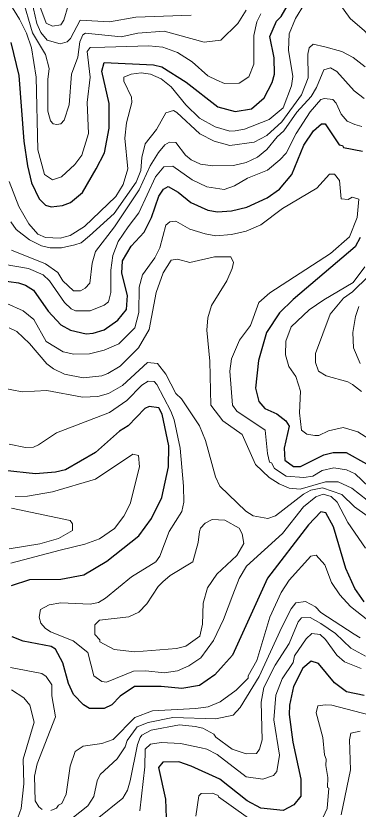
# Model space of a CAD drawing. Extents: x 423 to 448.8, y 7456.3 to 7484.
# Drawn here: x 440.811 to 441.497, y 7476.842 to 7478.432 of the extents above; entities that cross this region are included whole.
import ezdxf

# ---------------------------------------------------------------- set-up
doc = ezdxf.new("R2010")
doc.units = 0
doc.header["$LTSCALE"] = 0.032
doc.layers.add('1', color=7, linetype='Continuous', lineweight=25)
doc.layers.add('2', color=7, linetype='Continuous', lineweight=13)

msp = doc.modelspace()

# ---------------------------------------------------------------- linework, layer by layer
at = {"layer": '1'}
for points in [[(441.2506, 7478.2406), (441.2831, 7478.246), (441.3086, 7478.2684), (441.3249, 7478.2986), (441.3295, 7478.3157), (441.3287, 7478.3481), (441.3202, 7478.3914), (441.3333, 7478.4216), (441.3426, 7478.4309), (441.3643, 7478.4688)], [(440.8005, 7478.3791), (440.8167, 7478.3126), (440.8267, 7478.1811), (440.8345, 7478.1316), (440.8422, 7478.0975), (440.8577, 7478.0658), (440.8701, 7478.0527), (440.8817, 7478.0496), (440.9041, 7478.0519), (440.9203, 7478.0581), (440.9443, 7478.0782), (440.9722, 7478.1254), (440.9884, 7478.1579), (440.9977, 7478.2074), (440.9977, 7478.2569), (440.983, 7478.3218), (440.9876, 7478.3388), (441.0866, 7478.3342), (441.1037, 7478.3303), (441.1524, 7478.2994), (441.2158, 7478.2499), (441.2506, 7478.2406)], [(441.1067, 7478.0851), (441.116, 7478.0905), (441.1361, 7478.0789), (441.1616, 7478.0581), (441.1957, 7478.0426), (441.215, 7478.0395), (441.2429, 7478.0418), (441.2738, 7478.0488), (441.3148, 7478.0674), (441.3395, 7478.0852), (441.3643, 7478.1146), (441.3883, 7478.1733), (441.4076, 7478.2019), (441.4239, 7478.2159), (441.4308, 7478.2159), (441.4587, 7478.1741), (441.4656, 7478.1726), (441.4679, 7478.1687), (441.5059, 7478.1609)], [(440.7571, 7477.9049), (440.8159, 7477.8972), (440.8299, 7477.8925), (440.8461, 7477.8825), (440.8755, 7477.84), (440.901, 7477.8129), (440.9203, 7477.802), (440.9521, 7477.7951), (440.966, 7477.7959), (440.9876, 7477.8028), (441.0154, 7477.8222), (441.0325, 7477.8438), (441.0348, 7477.8717), (441.0232, 7477.9165), (441.0247, 7477.9413), (441.0417, 7477.9707), (441.068, 7477.9985), (441.0827, 7478.0279), (441.0975, 7478.0712), (441.1067, 7478.0851)], [(441.5012, 7477.9877), (441.4911, 7477.9691), (441.3666, 7477.8639), (441.3395, 7477.8369), (441.3132, 7477.7974), (441.297, 7477.7417), (441.2916, 7477.6861), (441.2978, 7477.659), (441.3101, 7477.645), (441.3342, 7477.6342), (441.3519, 7477.6203), (441.3589, 7477.6095), (441.3488, 7477.5654), (441.3504, 7477.5414), (441.3674, 7477.529), (441.3813, 7477.529), (441.4285, 7477.5522), (441.4471, 7477.5569), (441.4733, 7477.5569), (441.5136, 7477.5344)], [(440.802, 7477.29), (440.8391, 7477.3024), (440.901, 7477.3032), (440.9474, 7477.3117), (440.993, 7477.3387), (441.0572, 7477.3898), (441.0827, 7477.4246), (441.1036, 7477.4664), (441.1168, 7477.5283), (441.1175, 7477.57), (441.1044, 7477.6335), (441.0975, 7477.6466), (441.0781, 7477.6489), (441.0696, 7477.645), (441.0363, 7477.6102), (441.0185, 7477.5994), (440.9706, 7477.5569), (440.9103, 7477.522), (440.8902, 7477.5174), (440.85, 7477.5143), (440.7881, 7477.5205)], [(441.5089, 7477.2575), (441.4904, 7477.2839), (441.4726, 7477.3241), (441.4478, 7477.4076), (441.4324, 7477.4362), (441.4223, 7477.4378), (441.3975, 7477.4122), (441.3156, 7477.3047), (441.2452, 7477.1508), (441.2274, 7477.1307), (441.2096, 7477.1113), (441.1787, 7477.0897), (441.1439, 7477.0835), (441.1021, 7477.0874), (441.0487, 7477.0874), (441.0201, 7477.0681), (441.0031, 7477.051), (440.9876, 7477.0433), (440.9582, 7477.0433), (440.9466, 7477.051)], [(440.9466, 7477.051), (440.9265, 7477.0719), (440.9165, 7477.0936), (440.9049, 7477.1354), (440.8901, 7477.1624), (440.8816, 7477.1678), (440.8252, 7477.1787), (440.8036, 7477.1871)], [(441.509, 7477.0696), (441.4734, 7477.0773), (441.4494, 7477.0951), (441.4177, 7477.1338), (441.403, 7477.1384), (441.3859, 7477.1245), (441.3674, 7477.0874), (441.3596, 7477.0503), (441.3589, 7477.0317), (441.3658, 7476.976), (441.3821, 7476.9018), (441.3821, 7476.8677), (441.3682, 7476.8507), (441.3465, 7476.8391), (441.3017, 7476.8437), (441.2746, 7476.8584), (441.2197, 7476.9017), (441.1624, 7476.9281), (441.1377, 7476.9366), (441.1052, 7476.9358), (441.0967, 7476.925), (441.1106, 7476.8615), (441.1122, 7476.8244)]]:
    msp.add_lwpolyline(points, dxfattribs=at)
at = {"layer": '2'}
for points in [[(440.7734, 7478.4982), (440.8182, 7478.4255), (440.8321, 7478.3976), (440.8422, 7478.3682), (440.8515, 7478.3095), (440.8546, 7478.1641), (440.8685, 7478.1145), (440.884, 7478.1037), (440.9026, 7478.1099), (440.9289, 7478.1346), (440.9428, 7478.1532), (440.9567, 7478.1965), (440.9536, 7478.2584), (440.9598, 7478.3095), (440.9536, 7478.3613), (440.9598, 7478.369), (440.9892, 7478.3698), (441.0774, 7478.3721), (441.1052, 7478.3698), (441.1346, 7478.359), (441.164, 7478.3404), (441.1957, 7478.3125), (441.2135, 7478.3033), (441.229, 7478.2971), (441.2584, 7478.2978), (441.2777, 7478.3102), (441.2877, 7478.3358), (441.2877, 7478.393), (441.2939, 7478.4208), (441.3017, 7478.4363)], [(441.4277, 7478.502), (441.4811, 7478.427), (441.5097, 7478.4022), (441.5646, 7478.342), (441.5832, 7478.3265), (441.6172, 7478.3126), (441.6466, 7478.3102), (441.6776, 7478.3133), (441.7178, 7478.3218), (441.7596, 7478.3358), (441.7998, 7478.3559), (441.8446, 7478.3884), (441.8825, 7478.4278), (441.9119, 7478.475)], [(440.8233, 7478.47), (440.8442, 7478.3985), (440.87, 7478.3551), (440.8778, 7478.3272), (440.8747, 7478.3048), (440.8747, 7478.2414), (440.8801, 7478.222), (440.8855, 7478.2159), (440.8933, 7478.2143), (440.901, 7478.2159), (440.908, 7478.2236), (440.918, 7478.2538), (440.9227, 7478.3157), (440.935, 7478.3497), (440.9389, 7478.3806), (440.9451, 7478.3945), (440.9505, 7478.3976), (441.0217, 7478.3907), (441.0557, 7478.3976), (441.1083, 7478.4015), (441.1887, 7478.3798), (441.222, 7478.3837), (441.256, 7478.417), (441.2723, 7478.444)], [(441.1624, 7478.434), (441.0511, 7478.4301), (440.9985, 7478.4208), (440.9396, 7478.4239), (440.9203, 7478.3868), (440.9134, 7478.3806), (440.8995, 7478.3767), (440.8739, 7478.3837), (440.8608, 7478.3992), (440.8531, 7478.417), (440.843, 7478.4611)], [(440.8592, 7478.4518), (440.8716, 7478.4178), (440.884, 7478.4116), (440.901, 7478.4147), (440.9072, 7478.4239), (440.9157, 7478.4533)], [(441.0271, 7478.3017), (441.0271, 7478.3095), (441.0418, 7478.3156), (441.0619, 7478.318), (441.0805, 7478.3156), (441.1021, 7478.3064), (441.1222, 7478.2901), (441.1516, 7478.2538), (441.1787, 7478.2274), (441.2104, 7478.2097), (441.2398, 7478.2012), (441.2506, 7478.2019), (441.2692, 7478.205), (441.3187, 7478.2244), (441.3465, 7478.2483), (441.3635, 7478.2924), (441.3658, 7478.311), (441.3573, 7478.3636), (441.3589, 7478.3961), (441.3713, 7478.427), (441.3898, 7478.4564)], [(441.5113, 7478.3303), (441.4873, 7478.3489), (441.4641, 7478.3613), (441.4301, 7478.3705), (441.4068, 7478.376), (441.3991, 7478.3682), (441.396, 7478.3559), (441.3968, 7478.3079)], [(440.802, 7477.9629), (440.8701, 7477.9351), (440.8948, 7477.9181), (440.9048, 7477.901), (440.9265, 7477.881), (440.9404, 7477.881), (440.9497, 7477.8864), (440.959, 7477.8964), (440.9636, 7477.9367), (440.9706, 7477.9599), (441.0085, 7478.0094), (441.058, 7478.0836), (441.0804, 7478.1316), (441.0967, 7478.1586), (441.1098, 7478.1741), (441.1191, 7478.1795), (441.1315, 7478.1787), (441.1508, 7478.1532), (441.1624, 7478.1439), (441.181, 7478.1354), (441.2058, 7478.1316), (441.2475, 7478.1323), (441.2723, 7478.1385), (441.2954, 7478.1493), (441.314, 7478.1648), (441.3349, 7478.1896), (441.348, 7478.2019), (441.3744, 7478.2391), (441.403, 7478.2707), (441.4138, 7478.2886), (441.4285, 7478.3241), (441.4416, 7478.328), (441.454, 7478.3211), (441.4888, 7478.2824), (441.509, 7478.2669)], [(440.7974, 7478.1006), (440.8167, 7478.0503), (440.8368, 7478.0156), (440.8546, 7477.9946), (440.8701, 7477.9877), (440.8995, 7477.9869), (440.9196, 7477.9923), (440.9482, 7478.0101), (441.0116, 7478.0704), (441.0263, 7478.0944), (441.0356, 7478.1254), (441.0294, 7478.1873), (441.0325, 7478.2182), (441.0433, 7478.2584), (441.0425, 7478.2692), (441.0271, 7478.3017)], [(441.3968, 7478.3079), (441.3836, 7478.2739), (441.3442, 7478.2197), (441.314, 7478.1927), (441.2885, 7478.1795), (441.2398, 7478.1725), (441.2081, 7478.1811), (441.1794, 7478.1957), (441.1338, 7478.239), (441.1268, 7478.2429), (441.1114, 7478.2383), (441.0928, 7478.2043), (441.0704, 7478.1756), (441.0634, 7478.1486), (441.0611, 7478.1223), (441.0518, 7478.0991), (441.0077, 7478.0364), (440.9582, 7477.9915), (440.942, 7477.9776), (440.9289, 7477.973), (440.9026, 7477.9676), (440.8794, 7477.9676), (440.8623, 7477.9714), (440.8383, 7477.9831), (440.8112, 7478.0039), (440.8005, 7478.0194)], [(441.0054, 7477.9521), (441.0162, 7477.98), (441.0363, 7478.0094), (441.0572, 7478.0372), (441.0905, 7478.1099), (441.1075, 7478.13), (441.1253, 7478.1308), (441.164, 7478.1037), (441.1934, 7478.0898), (441.2282, 7478.0844), (441.2491, 7478.0913), (441.2754, 7478.1068), (441.3156, 7478.123), (441.3403, 7478.1439), (441.3527, 7478.1571), (441.3728, 7478.1965), (441.4006, 7478.2399), (441.4223, 7478.2646), (441.4293, 7478.2669), (441.4463, 7478.2646), (441.4533, 7478.2576), (441.4633, 7478.2352), (441.4749, 7478.2213), (441.4904, 7478.2143), (441.5043, 7478.2105)], [(441.5322, 7477.4749), (441.4911, 7477.5143), (441.4734, 7477.5221), (441.4486, 7477.5259), (441.4246, 7477.5205), (441.4061, 7477.5097), (441.3883, 7477.5066), (441.3527, 7477.5097), (441.3295, 7477.5251), (441.3233, 7477.536), (441.3194, 7477.5375), (441.3156, 7477.5546), (441.3109, 7477.6017), (441.2537, 7477.6396), (441.2452, 7477.652), (441.2398, 7477.7201), (441.2429, 7477.7448), (441.2591, 7477.782), (441.2815, 7477.8114), (441.2978, 7477.8577), (441.3202, 7477.8771), (441.4416, 7477.956), (441.4796, 7477.9893), (441.495, 7478.0279), (441.4981, 7478.065), (441.4849, 7478.0689), (441.4772, 7478.0642), (441.4633, 7478.0658), (441.4594, 7478.1022), (441.4494, 7478.1153), (441.4393, 7478.1153), (441.4145, 7478.0867), (441.3457, 7478.0465), (441.3017, 7478.0132), (441.2723, 7478.0008), (441.2429, 7477.9939), (441.2119, 7477.9915), (441.1903, 7477.9954), (441.1593, 7478.0047), (441.1315, 7478.0209), (441.1197, 7478.0193), (441.1114, 7478.0125), (441.0998, 7477.9676), (441.0897, 7477.9475), (441.0649, 7477.9135), (441.058, 7477.8887), (441.0572, 7477.8377), (441.0495, 7477.8067), (441.017, 7477.775), (440.9876, 7477.7618), (440.9582, 7477.7549), (440.9273, 7477.7541), (440.9057, 7477.7588), (440.8716, 7477.7796), (440.8468, 7477.8237), (440.8252, 7477.8407), (440.7927, 7477.8554)], [(440.7857, 7477.9343), (440.836, 7477.9258), (440.8654, 7477.9134), (440.8786, 7477.901), (440.9087, 7477.8578), (440.9219, 7477.8453), (440.9304, 7477.8407), (440.9598, 7477.8407), (440.9876, 7477.8523), (440.9969, 7477.8593), (441.0015, 7477.8779), (441.0016, 7477.9227), (441.0054, 7477.9521)], [(441.5615, 7477.4254), (441.4842, 7477.4857), (441.4571, 7477.4981), (441.4316, 7477.4981), (441.3806, 7477.4834), (441.3589, 7477.4857), (441.3388, 7477.4942), (441.3187, 7477.5066), (441.2916, 7477.5329), (441.2645, 7477.5932), (441.2259, 7477.6203), (441.2019, 7477.652), (441.1996, 7477.7402), (441.1934, 7477.8021), (441.1957, 7477.8268), (441.2034, 7477.8516), (441.2336, 7477.9011), (441.2444, 7477.9258), (441.2475, 7477.9382), (441.2421, 7477.949), (441.2089, 7477.949), (441.1593, 7477.9382), (441.1346, 7477.9444), (441.1222, 7477.9428)], [(441.1222, 7477.9428), (441.106, 7477.9173), (441.092, 7477.8779), (441.0781, 7477.8036), (441.0564, 7477.7665), (441.0201, 7477.7301), (440.9954, 7477.7154), (440.983, 7477.7108), (440.9459, 7477.7069), (440.9087, 7477.7139), (440.8863, 7477.7247), (440.8731, 7477.7348), (440.8383, 7477.7758), (440.8128, 7477.7997), (440.7974, 7477.8067)], [(441.5105, 7477.9289), (441.4872, 7477.8979), (441.4285, 7477.8631), (441.3991, 7477.843), (441.3627, 7477.809), (441.3519, 7477.7804), (441.3512, 7477.7526), (441.3581, 7477.7293), (441.372, 7477.7093), (441.3813, 7477.6799), (441.3798, 7477.6366), (441.3836, 7477.6017), (441.3944, 7477.594), (441.4099, 7477.5909), (441.4184, 7477.5909), (441.4378, 7477.6002), (441.4672, 7477.6072), (441.4966, 7477.5986), (441.5182, 7477.584)], [(441.5178, 7477.9108), (441.4857, 7477.8794), (441.4679, 7477.8663), (441.4409, 7477.8346), (441.4115, 7477.7557), (441.4115, 7477.7371), (441.4177, 7477.7201), (441.4332, 7477.7108)], [(441.5012, 7477.7356), (441.488, 7477.7665), (441.4865, 7477.7974), (441.4919, 7477.8299), (441.4981, 7477.85)], [(441.5151, 7477.43), (441.4896, 7477.4478), (441.4641, 7477.4727), (441.4258, 7477.4862), (441.4025, 7477.4817), (441.3875, 7477.4733), (441.3311, 7477.43), (441.3163, 7477.4246), (441.2869, 7477.43), (441.2722, 7477.4393), (441.2197, 7477.4896), (441.2111, 7477.5082), (441.191, 7477.5809), (441.1787, 7477.6103), (441.1431, 7477.6644), (441.1315, 7477.6752), (441.1114, 7477.7139), (441.0951, 7477.7355), (441.075, 7477.7371), (441.0248, 7477.6914), (440.9969, 7477.6752), (440.9753, 7477.669), (440.9443, 7477.6682), (440.8732, 7477.6814), (440.8237, 7477.6783), (440.7819, 7477.6868)], [(441.4332, 7477.7108), (441.4765, 7477.6984), (441.4857, 7477.693), (441.5035, 7477.6791)], [(440.8778, 7477.2514), (440.901, 7477.2552), (440.9598, 7477.2529), (440.9768, 7477.256), (440.9907, 7477.2645), (441.0425, 7477.3078), (441.0913, 7477.338), (441.0998, 7477.3488), (441.1183, 7477.3983), (441.1439, 7477.4385), (441.1477, 7477.4571), (441.147, 7477.4896), (441.14, 7477.5654), (441.1284, 7477.6226), (441.1214, 7477.6396), (441.0936, 7477.693), (441.0882, 7477.6992), (441.0758, 7477.7), (441.0634, 7477.6922), (441.0332, 7477.6613), (440.9985, 7477.6373), (440.8925, 7477.5963), (440.8562, 7477.5723), (440.8461, 7477.5677), (440.8299, 7477.5669), (440.7974, 7477.5739)], [(440.8005, 7477.3349), (440.8995, 7477.3612), (440.949, 7477.3728), (440.9783, 7477.3836), (441.0085, 7477.4045), (441.0271, 7477.4293), (441.0402, 7477.454), (441.0588, 7477.5283), (441.0565, 7477.5507), (441.0456, 7477.5538), (440.9706, 7477.5035), (440.884, 7477.478), (440.8345, 7477.4695), (440.8097, 7477.4687)], [(441.512, 7477.365), (441.4765, 7477.4168), (441.4548, 7477.4571), (441.4432, 7477.4687), (441.427, 7477.4733), (441.4122, 7477.4679), (441.3875, 7477.4478), (441.3457, 7477.3944), (441.273, 7477.3287), (441.2583, 7477.304), (441.246, 7477.2715), (441.2274, 7477.222), (441.2073, 7477.1802), (441.1818, 7477.1454), (441.1578, 7477.1292), (441.1346, 7477.1191), (441.1083, 7477.1152), (441.0712, 7477.1191), (441.0464, 7477.1183), (440.9923, 7477.0967), (440.983, 7477.0974), (440.9675, 7477.1091), (440.9551, 7477.1562), (440.9258, 7477.1794), (440.8801, 7477.1972), (440.8693, 7477.205), (440.8607, 7477.215), (440.8577, 7477.2266), (440.86, 7477.2421), (440.8778, 7477.2514)], [(440.7974, 7477.3635), (440.8592, 7477.3736), (440.8964, 7477.3844), (440.9242, 7477.4006), (440.9242, 7477.4138), (440.9196, 7477.4207), (440.802, 7477.4455)], [(441.5167, 7477.2204), (441.4819, 7477.2483), (441.4602, 7477.2715), (441.4439, 7477.2962), (441.4301, 7477.3318), (441.413, 7477.3511), (441.4022, 7477.3488), (441.3589, 7477.3009), (441.3426, 7477.2761), (441.3202, 7477.2266), (441.2939, 7477.14), (441.2769, 7477.1091), (441.2769, 7477.1044), (441.2522, 7477.0804), (441.2204, 7477.0572), (441.1965, 7477.0472), (441.1717, 7477.0433), (441.0851, 7477.0387), (441.0495, 7477.0255), (441.0062, 7476.9814), (440.983, 7476.9737)], [(441.5012, 7477.1856), (441.4888, 7477.1926), (441.4223, 7477.2359), (441.4115, 7477.2475), (441.3914, 7477.2583), (441.372, 7477.2552), (441.3627, 7477.2436), (441.3442, 7477.2065), (441.2985, 7477.1075), (441.2606, 7477.0456), (441.2467, 7477.0302), (441.2119, 7477.0232), (441.1253, 7477.0255), (441.0758, 7477.0154), (441.0541, 7477.0069), (441.034, 7476.9791), (441.0301, 7476.9667), (441.0139, 7476.9427), (440.9799, 7476.911), (440.9737, 7476.8987), (440.9675, 7476.8669), (440.9551, 7476.8484), (440.9103, 7476.8128)], [(441.512, 7477.1485), (441.4826, 7477.1647), (441.4517, 7477.1941), (441.4223, 7477.2142), (441.4007, 7477.2258), (441.3836, 7477.2251), (441.3767, 7477.2173), (441.3589, 7477.174), (441.331, 7477.1307), (441.3078, 7477.0859), (441.3024, 7477.0565), (441.3047, 7476.9807), (441.2993, 7476.9621), (441.2931, 7476.9536), (441.2723, 7476.9528), (441.2444, 7476.9621), (441.2119, 7476.986), (441.208, 7476.9922), (441.1856, 7477.0039), (441.1702, 7477.0077), (441.1392, 7477.0108), (441.082, 7477), (441.0634, 7476.9899), (441.0603, 7476.9853), (441.0549, 7476.9714), (441.0402, 7476.8987), (441.0348, 7476.8801), (441.0255, 7476.8638), (440.9737, 7476.8221)], [(441.5028, 7477.1237), (441.4695, 7477.1369), (441.454, 7477.1508), (441.4316, 7477.1817), (441.4207, 7477.1918), (441.4045, 7477.1941), (441.3929, 7477.1833), (441.3697, 7477.1492), (441.3666, 7477.1361), (441.3449, 7477.1029), (441.3318, 7477.0704), (441.328, 7477.0209), (441.3395, 7476.9497), (441.3341, 7476.9172), (441.3272, 7476.9095), (441.3063, 7476.9018), (441.2723, 7476.9064), (441.2142, 7476.9512), (441.1934, 7476.9621), (441.1826, 7476.9644), (441.1408, 7476.9737), (441.1021, 7476.9752), (441.0805, 7476.9721), (441.0704, 7476.9621), (441.0696, 7476.9265), (441.0595, 7476.8383)], [(440.8639, 7476.8414), (440.8569, 7476.8461), (440.8499, 7476.8585), (440.8484, 7476.908), (440.8538, 7476.9327), (440.8902, 7477.027), (440.8832, 7477.0688), (440.8832, 7477.0912), (440.8716, 7477.1075), (440.8631, 7477.1137), (440.8004, 7477.126)], [(440.8082, 7476.8059), (440.8213, 7476.843), (440.8267, 7476.8925), (440.8252, 7476.942), (440.8476, 7477.0162), (440.8391, 7477.0502), (440.8268, 7477.065), (440.802, 7477.0812)], [(441.5182, 7477.0309), (441.444, 7477.0503), (441.4316, 7477.051), (441.4161, 7477.0487), (441.413, 7477.0348), (441.4262, 7476.9853), (441.4293, 7476.9505), (441.4331, 7476.942), (441.4323, 7476.9296), (441.4362, 7476.9049), (441.4354, 7476.8855), (441.4385, 7476.884), (441.4347, 7476.843), (441.4223, 7476.8159)], [(441.4633, 7476.8306), (441.4818, 7476.9203), (441.4796, 7476.9807), (441.4826, 7476.9938), (441.5012, 7476.9984)], [(440.983, 7476.9737), (440.9459, 7476.9683), (440.9296, 7476.9575), (440.9196, 7476.9281), (440.9118, 7476.8716), (440.9033, 7476.853), (440.8963, 7476.8499), (440.8925, 7476.8437), (440.8809, 7476.8391)], [(441.3024, 7476.8059), (441.2173, 7476.8662), (441.2166, 7476.8693), (441.205, 7476.8739), (441.1825, 7476.8731), (441.1779, 7476.8685), (441.1717, 7476.8275)]]:
    msp.add_lwpolyline(points, dxfattribs=at)
msp.add_lwpolyline([(440.969, 7477.2003), (440.9691, 7477.2112), (440.9784, 7477.2204), (441.0371, 7477.2274), (441.0572, 7477.2367), (441.0735, 7477.2537), (441.0959, 7477.2885), (441.1052, 7477.2977), (441.1199, 7477.3101), (441.1655, 7477.338), (441.1764, 7477.3767), (441.1787, 7477.3983), (441.181, 7477.4053), (441.1902, 7477.4153), (441.2042, 7477.4223), (441.2297, 7477.4215), (441.2583, 7477.4053), (441.2645, 7477.3937), (441.2676, 7477.3743), (441.2537, 7477.3504), (441.2135, 7477.3132), (441.1949, 7477.2854), (441.1864, 7477.2545), (441.1849, 7477.2127), (441.1795, 7477.1887), (441.1516, 7477.1686), (441.1331, 7477.164), (441.0495, 7477.157), (441.0078, 7477.1616), (440.9791, 7477.1771), (440.9791, 7477.181), (440.9691, 7477.1918)], close=True, dxfattribs=at)

doc.saveas('drawing.dxf')
